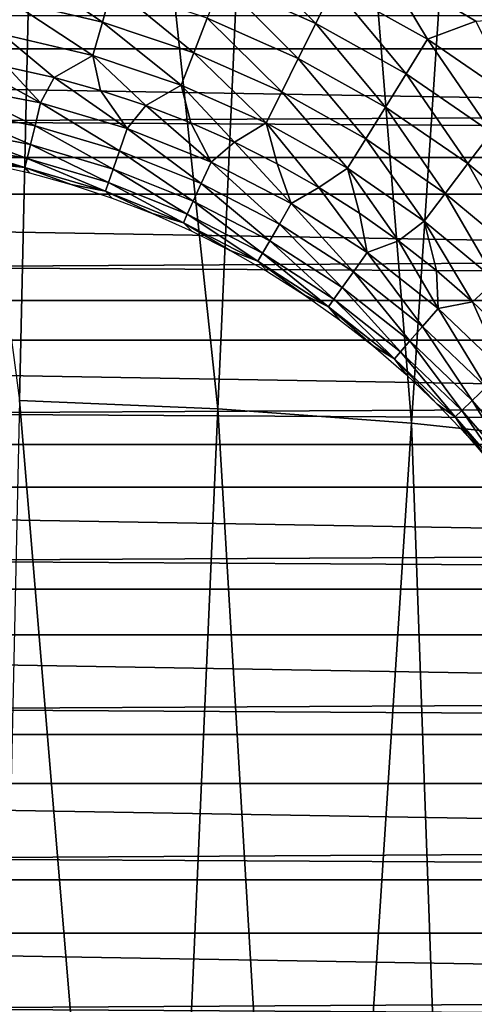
# Model space of a CAD drawing. Header units: millimetres. Extents: x -300 to 300, y -500 to 500.
# Tile 508 of 656: x 2.52 to 8.15, y 110.26 to 122.45. Entities that reach past the tile are written whole.
import ezdxf

# ---------------------------------------------------------------- set-up
doc = ezdxf.new("R2010")
doc.units = ezdxf.units.MM
doc.header["$LTSCALE"] = 81.481481
for name, color, linetype in [('19', 7, 'CONTINUOUS'), ('34', 7, 'CONTINUOUS'), ('5', 7, 'CONTINUOUS'), ('59', 7, 'CONTINUOUS'), ('6', 7, 'CONTINUOUS'), ('60', 7, 'CONTINUOUS'), ('63', 7, 'CONTINUOUS')]:
    doc.layers.add(name, color=color, linetype=linetype)

msp = doc.modelspace()

# ---------------------------------------------------------------- linework, layer by layer
at = {"layer": '19', "color": 7, "linetype": 'CONTINUOUS'}
for points in [[(2.946, 136.745, 77.231), (0, 136.785, 77.232), (2.519, 117.735, 77.228), (2.946, 136.745, 77.231)], [(4.978, 117.63, 77.225), (2.946, 136.745, 77.231), (2.519, 117.735, 77.228), (4.978, 117.63, 77.225)], [(5.821, 136.623, 77.227), (2.946, 136.745, 77.231), (4.978, 117.63, 77.225), (5.821, 136.623, 77.227)], [(7.376, 117.454, 77.22), (5.821, 136.623, 77.227), (4.978, 117.63, 77.225), (7.376, 117.454, 77.22)], [(8.626, 136.419, 77.221), (5.821, 136.623, 77.227), (7.376, 117.454, 77.22), (8.626, 136.419, 77.221)], [(9.714, 117.206, 77.214), (8.626, 136.419, 77.221), (7.376, 117.454, 77.22), (9.714, 117.206, 77.214)], [(4.135, 98.393, 77.197), (2.519, 117.735, 77.228), (2.093, 98.481, 77.199), (4.135, 98.393, 77.197)], [(4.978, 117.63, 77.225), (2.519, 117.735, 77.228), (4.135, 98.393, 77.197), (4.978, 117.63, 77.225)], [(6.127, 98.245, 77.193), (4.978, 117.63, 77.225), (4.135, 98.393, 77.197), (6.127, 98.245, 77.193)], [(7.376, 117.454, 77.22), (4.978, 117.63, 77.225), (6.127, 98.245, 77.193), (7.376, 117.454, 77.22)], [(8.069, 98.037, 77.189), (7.376, 117.454, 77.22), (6.127, 98.245, 77.193), (8.069, 98.037, 77.189)], [(9.714, 117.206, 77.214), (7.376, 117.454, 77.22), (8.069, 98.037, 77.189), (9.714, 117.206, 77.214)], [(9.962, 97.769, 77.183), (9.714, 117.206, 77.214), (8.069, 98.037, 77.189), (9.962, 97.769, 77.183)]]:
    msp.add_3dface(points, dxfattribs=at)
at = {"layer": '34', "color": 7, "linetype": 'CONTINUOUS'}
for points in [[(-51.504, 122.502, 501.493), (51.9, 120.743, 501.493), (-51.9, 120.743, 501.493), (-51.504, 122.502, 501.493)], [(51.504, 122.502, 501.493), (51.9, 120.743, 501.493), (-51.504, 122.502, 501.493), (51.504, 122.502, 501.493)], [(-51.9, 120.743, 501.493), (52.235, 118.972, 501.493), (-52.235, 118.972, 501.493), (-51.9, 120.743, 501.493)], [(51.9, 120.743, 501.493), (52.235, 118.972, 501.493), (-51.9, 120.743, 501.493), (51.9, 120.743, 501.493)], [(-52.235, 118.972, 501.493), (52.51, 117.19, 501.493), (-52.51, 117.19, 501.493), (-52.235, 118.972, 501.493)], [(52.235, 118.972, 501.493), (52.51, 117.19, 501.493), (-52.235, 118.972, 501.493), (52.235, 118.972, 501.493)], [(-52.51, 117.19, 501.493), (52.724, 115.4, 501.493), (-52.724, 115.4, 501.493), (-52.51, 117.19, 501.493)], [(52.51, 117.19, 501.493), (52.724, 115.4, 501.493), (-52.51, 117.19, 501.493), (52.51, 117.19, 501.493)], [(-52.724, 115.4, 501.493), (52.877, 113.603, 501.493), (-52.877, 113.603, 501.493), (-52.724, 115.4, 501.493)], [(52.724, 115.4, 501.493), (52.877, 113.603, 501.493), (-52.724, 115.4, 501.493), (52.724, 115.4, 501.493)], [(-52.877, 113.603, 501.493), (52.969, 111.803, 501.493), (-52.969, 111.803, 501.493), (-52.877, 113.603, 501.493)], [(52.877, 113.603, 501.493), (52.969, 111.803, 501.493), (-52.877, 113.603, 501.493), (52.877, 113.603, 501.493)], [(-52.969, 111.803, 501.493), (53, 110, 501.493), (-53, 110, 501.493), (-52.969, 111.803, 501.493)], [(52.969, 111.803, 501.493), (53, 110, 501.493), (-52.969, 111.803, 501.493), (52.969, 111.803, 501.493)]]:
    msp.add_3dface(points, dxfattribs=at)
at = {"layer": '5', "color": 7, "linetype": 'CONTINUOUS'}
for points in [[(161.457, 122.086, 11), (-161.457, 122.085, 11), (-161.398, 123.871, 11), (161.457, 122.086, 11)], [(161.398, 123.872, 11), (161.457, 122.086, 11), (-161.398, 123.871, 11), (161.398, 123.872, 11)], [(161.514, 120.289, 11), (-161.514, 120.289, 11), (-161.457, 122.085, 11), (161.514, 120.289, 11)], [(161.457, 122.086, 11), (161.514, 120.289, 11), (-161.457, 122.085, 11), (161.457, 122.086, 11)], [(161.57, 118.482, 11), (-161.57, 118.481, 11), (-161.514, 120.289, 11), (161.57, 118.482, 11)], [(161.514, 120.289, 11), (161.57, 118.482, 11), (-161.514, 120.289, 11), (161.514, 120.289, 11)], [(161.625, 116.664, 11), (-161.625, 116.663, 11), (-161.57, 118.481, 11), (161.625, 116.664, 11)], [(161.57, 118.482, 11), (161.625, 116.664, 11), (-161.57, 118.481, 11), (161.57, 118.482, 11)], [(161.68, 114.835, 11), (-161.68, 114.834, 11), (-161.625, 116.663, 11), (161.68, 114.835, 11)], [(161.625, 116.664, 11), (161.68, 114.835, 11), (-161.625, 116.663, 11), (161.625, 116.664, 11)], [(161.733, 112.994, 11), (-161.733, 112.994, 11), (-161.68, 114.834, 11), (161.733, 112.994, 11)], [(161.68, 114.835, 11), (161.733, 112.994, 11), (-161.68, 114.834, 11), (161.68, 114.835, 11)], [(161.785, 111.142, 11), (-161.785, 111.142, 11), (-161.733, 112.994, 11), (161.785, 111.142, 11)], [(161.733, 112.994, 11), (161.785, 111.142, 11), (-161.733, 112.994, 11), (161.733, 112.994, 11)], [(161.835, 109.278, 11), (-161.835, 109.277, 11), (-161.785, 111.142, 11), (161.835, 109.278, 11)], [(161.785, 111.142, 11), (161.835, 109.278, 11), (-161.785, 111.142, 11), (161.785, 111.142, 11)]]:
    msp.add_3dface(points, dxfattribs=at)
at = {"layer": '59', "color": 7, "linetype": 'CONTINUOUS'}
for points in [[(6.19, 122.403, 545.862), (5.202, 123.39, 545.96), (5.02, 122.921, 545.862), (6.19, 122.403, 545.862)], [(6.415, 122.853, 545.96), (5.202, 123.39, 545.96), (6.19, 122.403, 545.862), (6.415, 122.853, 545.96)], [(3.546, 122.418, 545.479), (2.47, 123.146, 545.701), (2.385, 122.692, 545.479), (3.546, 122.418, 545.479)], [(3.673, 122.862, 545.701), (2.47, 123.146, 545.701), (3.546, 122.418, 545.479), (3.673, 122.862, 545.701)], [(7.574, 122.206, 545.96), (7.034, 123.107, 545.993), (6.415, 122.853, 545.96), (7.574, 122.206, 545.96)], [(8.174, 122.428, 545.993), (7.034, 123.107, 545.993), (7.574, 122.206, 545.96), (8.174, 122.428, 545.993)], [(4.677, 122.038, 545.479), (3.673, 122.862, 545.701), (3.546, 122.418, 545.479), (4.677, 122.038, 545.479)], [(4.844, 122.468, 545.701), (3.673, 122.862, 545.701), (4.677, 122.038, 545.479), (4.844, 122.468, 545.701)], [(5.973, 121.968, 545.701), (5.02, 122.921, 545.862), (4.844, 122.468, 545.701), (5.973, 121.968, 545.701)], [(6.19, 122.403, 545.862), (5.02, 122.921, 545.862), (5.973, 121.968, 545.701), (6.19, 122.403, 545.862)], [(7.308, 121.779, 545.862), (6.415, 122.853, 545.96), (6.19, 122.403, 545.862), (7.308, 121.779, 545.862)], [(7.574, 122.206, 545.96), (6.415, 122.853, 545.96), (7.308, 121.779, 545.862), (7.574, 122.206, 545.96)], [(3.428, 122.005, 545.2), (2.385, 122.692, 545.479), (2.306, 122.27, 545.2), (3.428, 122.005, 545.2)], [(3.546, 122.418, 545.479), (2.385, 122.692, 545.479), (3.428, 122.005, 545.2), (3.546, 122.418, 545.479)], [(4.521, 121.638, 545.2), (3.546, 122.418, 545.479), (3.428, 122.005, 545.2), (4.521, 121.638, 545.2)], [(4.677, 122.038, 545.479), (3.546, 122.418, 545.479), (4.521, 121.638, 545.2), (4.677, 122.038, 545.479)], [(5.767, 121.555, 545.479), (4.844, 122.468, 545.701), (4.677, 122.038, 545.479), (5.767, 121.555, 545.479)], [(5.973, 121.968, 545.701), (4.844, 122.468, 545.701), (5.767, 121.555, 545.479), (5.973, 121.968, 545.701)], [(7.052, 121.366, 545.701), (6.19, 122.403, 545.862), (5.973, 121.968, 545.701), (7.052, 121.366, 545.701)], [(7.308, 121.779, 545.862), (6.19, 122.403, 545.862), (7.052, 121.366, 545.701), (7.308, 121.779, 545.862)], [(8.667, 121.455, 545.96), (8.174, 122.428, 545.993), (7.574, 122.206, 545.96), (8.667, 121.455, 545.96)], [(3.428, 122.005, 545.2), (2.306, 122.27, 545.2), (2.95, 121.732, 544.87), (3.428, 122.005, 545.2)], [(2.95, 121.732, 544.87), (2.306, 122.27, 545.2), (2.371, 121.862, 544.87), (2.95, 121.732, 544.87)], [(8.364, 121.054, 545.862), (7.574, 122.206, 545.96), (7.308, 121.779, 545.862), (8.364, 121.054, 545.862)], [(8.667, 121.455, 545.96), (7.574, 122.206, 545.96), (8.364, 121.054, 545.862), (8.667, 121.455, 545.96)], [(3.522, 121.573, 544.87), (3.428, 122.005, 545.2), (2.95, 121.732, 544.87), (3.522, 121.573, 544.87)], [(4.521, 121.638, 545.2), (3.428, 122.005, 545.2), (4.086, 121.386, 544.87), (4.521, 121.638, 545.2)], [(4.086, 121.386, 544.87), (3.428, 122.005, 545.2), (3.522, 121.573, 544.87), (4.086, 121.386, 544.87)], [(5.576, 121.171, 545.2), (4.677, 122.038, 545.479), (4.521, 121.638, 545.2), (5.576, 121.171, 545.2)], [(5.767, 121.555, 545.479), (4.677, 122.038, 545.479), (5.576, 121.171, 545.2), (5.767, 121.555, 545.479)], [(6.809, 120.974, 545.479), (5.973, 121.968, 545.701), (5.767, 121.555, 545.479), (6.809, 120.974, 545.479)], [(7.052, 121.366, 545.701), (5.973, 121.968, 545.701), (6.809, 120.974, 545.479), (7.052, 121.366, 545.701)], [(8.071, 120.667, 545.701), (7.308, 121.779, 545.862), (7.052, 121.366, 545.701), (8.071, 120.667, 545.701)], [(8.364, 121.054, 545.862), (7.308, 121.779, 545.862), (8.071, 120.667, 545.701), (8.364, 121.054, 545.862)], [(4.64, 121.172, 544.87), (4.521, 121.638, 545.2), (4.086, 121.386, 544.87), (4.64, 121.172, 544.87)], [(5.576, 121.171, 545.2), (4.521, 121.638, 545.2), (5.182, 120.931, 544.87), (5.576, 121.171, 545.2)], [(5.182, 120.931, 544.87), (4.521, 121.638, 545.2), (4.64, 121.172, 544.87), (5.182, 120.931, 544.87)], [(6.583, 120.609, 545.2), (5.767, 121.555, 545.479), (5.576, 121.171, 545.2), (6.583, 120.609, 545.2)], [(6.809, 120.974, 545.479), (5.767, 121.555, 545.479), (6.583, 120.609, 545.2), (6.809, 120.974, 545.479)], [(7.792, 120.299, 545.479), (7.052, 121.366, 545.701), (6.809, 120.974, 545.479), (7.792, 120.299, 545.479)], [(8.071, 120.667, 545.701), (7.052, 121.366, 545.701), (7.792, 120.299, 545.479), (8.071, 120.667, 545.701)], [(5.712, 120.663, 544.87), (5.576, 121.171, 545.2), (5.182, 120.931, 544.87), (5.712, 120.663, 544.87)], [(6.583, 120.609, 545.2), (5.576, 121.171, 545.2), (6.229, 120.37, 544.87), (6.583, 120.609, 545.2)], [(6.229, 120.37, 544.87), (5.576, 121.171, 545.2), (5.712, 120.663, 544.87), (6.229, 120.37, 544.87)], [(9.021, 119.877, 545.701), (8.364, 121.054, 545.862), (8.071, 120.667, 545.701), (9.021, 119.877, 545.701)], [(7.533, 119.956, 545.2), (6.809, 120.974, 545.479), (6.583, 120.609, 545.2), (7.533, 119.956, 545.2)], [(7.792, 120.299, 545.479), (6.809, 120.974, 545.479), (7.533, 119.956, 545.2), (7.792, 120.299, 545.479)], [(8.709, 119.536, 545.479), (8.071, 120.667, 545.701), (7.792, 120.299, 545.479), (8.709, 119.536, 545.479)], [(9.021, 119.877, 545.701), (8.071, 120.667, 545.701), (8.709, 119.536, 545.479), (9.021, 119.877, 545.701)], [(6.73, 120.052, 544.87), (6.583, 120.609, 545.2), (6.229, 120.37, 544.87), (6.73, 120.052, 544.87)], [(7.533, 119.956, 545.2), (6.583, 120.609, 545.2), (7.215, 119.71, 544.87), (7.533, 119.956, 545.2)], [(7.215, 119.71, 544.87), (6.583, 120.609, 545.2), (6.73, 120.052, 544.87), (7.215, 119.71, 544.87)], [(8.42, 119.219, 545.2), (7.792, 120.299, 545.479), (7.533, 119.956, 545.2), (8.42, 119.219, 545.2)], [(8.709, 119.536, 545.479), (7.792, 120.299, 545.479), (8.42, 119.219, 545.2), (8.709, 119.536, 545.479)], [(7.683, 119.344, 544.87), (7.533, 119.956, 545.2), (7.215, 119.71, 544.87), (7.683, 119.344, 544.87)], [(8.42, 119.219, 545.2), (7.533, 119.956, 545.2), (8.132, 118.956, 544.87), (8.42, 119.219, 545.2)], [(8.132, 118.956, 544.87), (7.533, 119.956, 545.2), (7.683, 119.344, 544.87), (8.132, 118.956, 544.87)], [(8.562, 118.546, 544.87), (8.42, 119.219, 545.2), (8.132, 118.956, 544.87), (8.562, 118.546, 544.87)]]:
    msp.add_3dface(points, dxfattribs=at)
at = {"layer": '6', "color": 7, "linetype": 'CONTINUOUS'}
for points in [[(161.398, 123.871, 16), (-161.398, 123.872, 16), (-161.457, 122.086, 16), (161.398, 123.871, 16)], [(161.457, 122.085, 16), (161.398, 123.871, 16), (-161.457, 122.086, 16), (161.457, 122.085, 16)], [(161.457, 122.085, 16), (-161.457, 122.086, 16), (-161.514, 120.289, 16), (161.457, 122.085, 16)], [(161.514, 120.289, 16), (161.457, 122.085, 16), (-161.514, 120.289, 16), (161.514, 120.289, 16)], [(161.57, 118.481, 16), (161.514, 120.289, 16), (-161.57, 118.482, 16), (161.57, 118.481, 16)], [(161.514, 120.289, 16), (-161.514, 120.289, 16), (-161.57, 118.482, 16), (161.514, 120.289, 16)], [(161.57, 118.481, 16), (-161.57, 118.482, 16), (-161.625, 116.664, 16), (161.57, 118.481, 16)], [(161.625, 116.663, 16), (161.57, 118.481, 16), (-161.625, 116.664, 16), (161.625, 116.663, 16)], [(161.625, 116.663, 16), (-161.625, 116.664, 16), (-161.68, 114.835, 16), (161.625, 116.663, 16)], [(161.68, 114.834, 16), (161.625, 116.663, 16), (-161.68, 114.835, 16), (161.68, 114.834, 16)], [(161.68, 114.834, 16), (-161.68, 114.835, 16), (-161.733, 112.994, 16), (161.68, 114.834, 16)], [(161.733, 112.994, 16), (161.68, 114.834, 16), (-161.733, 112.994, 16), (161.733, 112.994, 16)], [(161.785, 111.142, 16), (161.733, 112.994, 16), (-161.785, 111.142, 16), (161.785, 111.142, 16)], [(161.733, 112.994, 16), (-161.733, 112.994, 16), (-161.785, 111.142, 16), (161.733, 112.994, 16)], [(161.835, 109.277, 16), (161.785, 111.142, 16), (-161.835, 109.278, 16), (161.835, 109.277, 16)], [(161.785, 111.142, 16), (-161.785, 111.142, 16), (-161.835, 109.278, 16), (161.785, 111.142, 16)]]:
    msp.add_3dface(points, dxfattribs=at)
at = {"layer": '60', "color": 7, "linetype": 'CONTINUOUS'}
for points in [[(2.781, 121.418, 544.492), (1.786, 121.964, 544.87), (1.683, 121.631, 544.492), (2.781, 121.418, 544.492)], [(2.371, 121.862, 544.87), (1.786, 121.964, 544.87), (2.781, 121.418, 544.492), (2.371, 121.862, 544.87)], [(2.95, 121.732, 544.87), (2.371, 121.862, 544.87), (2.781, 121.418, 544.492), (2.95, 121.732, 544.87)], [(2.712, 121.133, 544.072), (1.683, 121.631, 544.492), (1.641, 121.34, 544.072), (2.712, 121.133, 544.072)], [(2.781, 121.418, 544.492), (1.683, 121.631, 544.492), (2.712, 121.133, 544.072), (2.781, 121.418, 544.492)], [(3.854, 121.102, 544.492), (2.95, 121.732, 544.87), (2.781, 121.418, 544.492), (3.854, 121.102, 544.492)], [(3.522, 121.573, 544.87), (2.95, 121.732, 544.87), (3.854, 121.102, 544.492), (3.522, 121.573, 544.87)], [(4.086, 121.386, 544.87), (3.522, 121.573, 544.87), (3.854, 121.102, 544.492), (4.086, 121.386, 544.87)], [(3.758, 120.825, 544.072), (2.781, 121.418, 544.492), (2.712, 121.133, 544.072), (3.758, 120.825, 544.072)], [(3.854, 121.102, 544.492), (2.781, 121.418, 544.492), (3.758, 120.825, 544.072), (3.854, 121.102, 544.492)], [(4.892, 120.686, 544.492), (4.086, 121.386, 544.87), (3.854, 121.102, 544.492), (4.892, 120.686, 544.492)], [(4.64, 121.172, 544.87), (4.086, 121.386, 544.87), (4.892, 120.686, 544.492), (4.64, 121.172, 544.87)], [(2.656, 120.902, 543.619), (1.641, 121.34, 544.072), (1.607, 121.105, 543.619), (2.656, 120.902, 543.619)], [(2.712, 121.133, 544.072), (1.641, 121.34, 544.072), (2.656, 120.902, 543.619), (2.712, 121.133, 544.072)], [(3.68, 120.6, 543.619), (2.712, 121.133, 544.072), (2.656, 120.902, 543.619), (3.68, 120.6, 543.619)], [(3.758, 120.825, 544.072), (2.712, 121.133, 544.072), (3.68, 120.6, 543.619), (3.758, 120.825, 544.072)], [(5.182, 120.931, 544.87), (4.64, 121.172, 544.87), (4.892, 120.686, 544.492), (5.182, 120.931, 544.87)], [(2.614, 120.729, 543.139), (1.607, 121.105, 543.619), (1.582, 120.929, 543.139), (2.614, 120.729, 543.139)], [(2.656, 120.902, 543.619), (1.607, 121.105, 543.619), (2.614, 120.729, 543.139), (2.656, 120.902, 543.619)], [(4.77, 120.419, 544.072), (3.854, 121.102, 544.492), (3.758, 120.825, 544.072), (4.77, 120.419, 544.072)], [(4.892, 120.686, 544.492), (3.854, 121.102, 544.492), (4.77, 120.419, 544.072), (4.892, 120.686, 544.492)], [(1.565, 120.815, 542.64), (2.586, 120.618, 542.64), (1.582, 120.929, 543.139), (1.565, 120.815, 542.64)], [(2.586, 120.618, 542.64), (2.614, 120.729, 543.139), (1.582, 120.929, 543.139), (2.586, 120.618, 542.64)], [(3.622, 120.432, 543.139), (2.656, 120.902, 543.619), (2.614, 120.729, 543.139), (3.622, 120.432, 543.139)], [(3.68, 120.6, 543.619), (2.656, 120.902, 543.619), (3.622, 120.432, 543.139), (3.68, 120.6, 543.619)], [(5.886, 120.172, 544.492), (5.182, 120.931, 544.87), (4.892, 120.686, 544.492), (5.886, 120.172, 544.492)], [(5.712, 120.663, 544.87), (5.182, 120.931, 544.87), (5.886, 120.172, 544.492), (5.712, 120.663, 544.87)], [(2.586, 120.618, 542.64), (1.565, 120.815, 542.64), (2.123, 120.669, 542.132), (2.586, 120.618, 542.64)], [(4.671, 120.202, 543.619), (3.758, 120.825, 544.072), (3.68, 120.6, 543.619), (4.671, 120.202, 543.619)], [(4.77, 120.419, 544.072), (3.758, 120.825, 544.072), (4.671, 120.202, 543.619), (4.77, 120.419, 544.072)], [(2.645, 120.552, 542.132), (2.586, 120.618, 542.64), (2.123, 120.669, 542.132), (2.645, 120.552, 542.132)], [(2.586, 120.618, 542.64), (3.584, 120.324, 542.64), (2.614, 120.729, 543.139), (2.586, 120.618, 542.64)], [(3.584, 120.324, 542.64), (3.622, 120.432, 543.139), (2.614, 120.729, 543.139), (3.584, 120.324, 542.64)], [(5.739, 119.918, 544.072), (4.892, 120.686, 544.492), (4.77, 120.419, 544.072), (5.739, 119.918, 544.072)], [(5.886, 120.172, 544.492), (4.892, 120.686, 544.492), (5.739, 119.918, 544.072), (5.886, 120.172, 544.492)], [(6.229, 120.37, 544.87), (5.712, 120.663, 544.87), (5.886, 120.172, 544.492), (6.229, 120.37, 544.87)], [(3.584, 120.324, 542.64), (2.586, 120.618, 542.64), (3.16, 120.409, 542.132), (3.584, 120.324, 542.64)], [(3.16, 120.409, 542.132), (2.586, 120.618, 542.64), (2.645, 120.552, 542.132), (3.16, 120.409, 542.132)], [(4.597, 120.041, 543.139), (3.68, 120.6, 543.619), (3.622, 120.432, 543.139), (4.597, 120.041, 543.139)], [(4.671, 120.202, 543.619), (3.68, 120.6, 543.619), (4.597, 120.041, 543.139), (4.671, 120.202, 543.619)], [(3.667, 120.241, 542.132), (3.584, 120.324, 542.64), (3.16, 120.409, 542.132), (3.667, 120.241, 542.132)], [(3.584, 120.324, 542.64), (4.549, 119.936, 542.64), (3.622, 120.432, 543.139), (3.584, 120.324, 542.64)], [(4.549, 119.936, 542.64), (4.597, 120.041, 543.139), (3.622, 120.432, 543.139), (4.549, 119.936, 542.64)], [(5.619, 119.712, 543.619), (4.77, 120.419, 544.072), (4.671, 120.202, 543.619), (5.619, 119.712, 543.619)], [(5.739, 119.918, 544.072), (4.77, 120.419, 544.072), (5.619, 119.712, 543.619), (5.739, 119.918, 544.072)], [(4.549, 119.936, 542.64), (3.584, 120.324, 542.64), (4.165, 120.049, 542.132), (4.549, 119.936, 542.64)], [(4.165, 120.049, 542.132), (3.584, 120.324, 542.64), (3.667, 120.241, 542.132), (4.165, 120.049, 542.132)], [(6.826, 119.567, 544.492), (6.229, 120.37, 544.87), (5.886, 120.172, 544.492), (6.826, 119.567, 544.492)], [(6.73, 120.052, 544.87), (6.229, 120.37, 544.87), (6.826, 119.567, 544.492), (6.73, 120.052, 544.87)], [(5.53, 119.558, 543.139), (4.671, 120.202, 543.619), (4.597, 120.041, 543.139), (5.53, 119.558, 543.139)], [(5.619, 119.712, 543.619), (4.671, 120.202, 543.619), (5.53, 119.558, 543.139), (5.619, 119.712, 543.619)], [(6.655, 119.328, 544.072), (5.886, 120.172, 544.492), (5.739, 119.918, 544.072), (6.655, 119.328, 544.072)], [(6.826, 119.567, 544.492), (5.886, 120.172, 544.492), (6.655, 119.328, 544.072), (6.826, 119.567, 544.492)], [(4.653, 119.832, 542.132), (4.549, 119.936, 542.64), (4.165, 120.049, 542.132), (4.653, 119.832, 542.132)], [(4.549, 119.936, 542.64), (5.473, 119.459, 542.64), (4.597, 120.041, 543.139), (4.549, 119.936, 542.64)], [(5.473, 119.459, 542.64), (5.53, 119.558, 543.139), (4.597, 120.041, 543.139), (5.473, 119.459, 542.64)], [(7.215, 119.71, 544.87), (6.73, 120.052, 544.87), (6.826, 119.567, 544.492), (7.215, 119.71, 544.87)], [(5.473, 119.459, 542.64), (4.549, 119.936, 542.64), (5.131, 119.592, 542.132), (5.473, 119.459, 542.64)], [(5.131, 119.592, 542.132), (4.549, 119.936, 542.64), (4.653, 119.832, 542.132), (5.131, 119.592, 542.132)], [(6.517, 119.134, 543.619), (5.739, 119.918, 544.072), (5.619, 119.712, 543.619), (6.517, 119.134, 543.619)], [(6.655, 119.328, 544.072), (5.739, 119.918, 544.072), (6.517, 119.134, 543.619), (6.655, 119.328, 544.072)], [(6.414, 118.989, 543.139), (5.619, 119.712, 543.619), (5.53, 119.558, 543.139), (6.414, 118.989, 543.139)], [(6.517, 119.134, 543.619), (5.619, 119.712, 543.619), (6.414, 118.989, 543.139), (6.517, 119.134, 543.619)], [(7.704, 118.875, 544.492), (7.215, 119.71, 544.87), (6.826, 119.567, 544.492), (7.704, 118.875, 544.492)], [(7.683, 119.344, 544.87), (7.215, 119.71, 544.87), (7.704, 118.875, 544.492), (7.683, 119.344, 544.87)], [(5.595, 119.328, 542.132), (5.473, 119.459, 542.64), (5.131, 119.592, 542.132), (5.595, 119.328, 542.132)], [(5.473, 119.459, 542.64), (6.347, 118.896, 542.64), (5.53, 119.558, 543.139), (5.473, 119.459, 542.64)], [(6.347, 118.896, 542.64), (6.414, 118.989, 543.139), (5.53, 119.558, 543.139), (6.347, 118.896, 542.64)], [(7.512, 118.653, 544.072), (6.826, 119.567, 544.492), (6.655, 119.328, 544.072), (7.512, 118.653, 544.072)], [(7.704, 118.875, 544.492), (6.826, 119.567, 544.492), (7.512, 118.653, 544.072), (7.704, 118.875, 544.492)], [(6.347, 118.896, 542.64), (5.473, 119.459, 542.64), (6.047, 119.043, 542.132), (6.347, 118.896, 542.64)], [(6.047, 119.043, 542.132), (5.473, 119.459, 542.64), (5.595, 119.328, 542.132), (6.047, 119.043, 542.132)], [(7.356, 118.473, 543.619), (6.655, 119.328, 544.072), (6.517, 119.134, 543.619), (7.356, 118.473, 543.619)], [(7.512, 118.653, 544.072), (6.655, 119.328, 544.072), (7.356, 118.473, 543.619), (7.512, 118.653, 544.072)], [(8.132, 118.956, 544.87), (7.683, 119.344, 544.87), (7.704, 118.875, 544.492), (8.132, 118.956, 544.87)], [(7.239, 118.339, 543.139), (6.517, 119.134, 543.619), (6.414, 118.989, 543.139), (7.239, 118.339, 543.139)], [(7.356, 118.473, 543.619), (6.517, 119.134, 543.619), (7.239, 118.339, 543.139), (7.356, 118.473, 543.619)], [(6.483, 118.735, 542.132), (6.347, 118.896, 542.64), (6.047, 119.043, 542.132), (6.483, 118.735, 542.132)], [(6.347, 118.896, 542.64), (7.164, 118.252, 542.64), (6.414, 118.989, 543.139), (6.347, 118.896, 542.64)], [(7.164, 118.252, 542.64), (7.239, 118.339, 543.139), (6.414, 118.989, 543.139), (7.164, 118.252, 542.64)], [(8.513, 118.102, 544.492), (8.132, 118.956, 544.87), (7.704, 118.875, 544.492), (8.513, 118.102, 544.492)], [(8.562, 118.546, 544.87), (8.132, 118.956, 544.87), (8.513, 118.102, 544.492), (8.562, 118.546, 544.87)], [(7.164, 118.252, 542.64), (6.347, 118.896, 542.64), (6.904, 118.406, 542.132), (7.164, 118.252, 542.64)], [(6.904, 118.406, 542.132), (6.347, 118.896, 542.64), (6.483, 118.735, 542.132), (6.904, 118.406, 542.132)], [(8.3, 117.9, 544.072), (7.704, 118.875, 544.492), (7.512, 118.653, 544.072), (8.3, 117.9, 544.072)], [(8.513, 118.102, 544.492), (7.704, 118.875, 544.492), (8.3, 117.9, 544.072), (8.513, 118.102, 544.492)], [(8.128, 117.736, 543.619), (7.512, 118.653, 544.072), (7.356, 118.473, 543.619), (8.128, 117.736, 543.619)], [(8.3, 117.9, 544.072), (7.512, 118.653, 544.072), (8.128, 117.736, 543.619), (8.3, 117.9, 544.072)], [(7.999, 117.613, 543.139), (7.356, 118.473, 543.619), (7.239, 118.339, 543.139), (7.999, 117.613, 543.139)], [(8.128, 117.736, 543.619), (7.356, 118.473, 543.619), (7.999, 117.613, 543.139), (8.128, 117.736, 543.619)], [(7.309, 118.057, 542.132), (7.164, 118.252, 542.64), (6.904, 118.406, 542.132), (7.309, 118.057, 542.132)], [(7.164, 118.252, 542.64), (7.916, 117.534, 542.64), (7.239, 118.339, 543.139), (7.164, 118.252, 542.64)], [(7.916, 117.534, 542.64), (7.999, 117.613, 543.139), (7.239, 118.339, 543.139), (7.916, 117.534, 542.64)], [(7.916, 117.534, 542.64), (7.164, 118.252, 542.64), (7.695, 117.688, 542.132), (7.916, 117.534, 542.64)], [(7.695, 117.688, 542.132), (7.164, 118.252, 542.64), (7.309, 118.057, 542.132), (7.695, 117.688, 542.132)], [(8.827, 116.928, 543.619), (8.3, 117.9, 544.072), (8.128, 117.736, 543.619), (8.827, 116.928, 543.619)], [(8.687, 116.818, 543.139), (8.128, 117.736, 543.619), (7.999, 117.613, 543.139), (8.687, 116.818, 543.139)], [(8.827, 116.928, 543.619), (8.128, 117.736, 543.619), (8.687, 116.818, 543.139), (8.827, 116.928, 543.619)], [(8.064, 117.301, 542.132), (7.916, 117.534, 542.64), (7.695, 117.688, 542.132), (8.064, 117.301, 542.132)], [(7.916, 117.534, 542.64), (8.596, 116.747, 542.64), (7.999, 117.613, 543.139), (7.916, 117.534, 542.64)], [(8.596, 116.747, 542.64), (8.687, 116.818, 543.139), (7.999, 117.613, 543.139), (8.596, 116.747, 542.64)], [(8.596, 116.747, 542.64), (7.916, 117.534, 542.64), (8.412, 116.896, 542.132), (8.596, 116.747, 542.64)], [(8.412, 116.896, 542.132), (7.916, 117.534, 542.64), (8.064, 117.301, 542.132), (8.412, 116.896, 542.132)]]:
    msp.add_3dface(points, dxfattribs=at)
at = {"layer": '63', "color": 7, "linetype": 'CONTINUOUS'}
msp.add_3dface([(26.182, 123.697, 545.993), (7.034, 123.107, 545.993), (8.174, 122.428, 545.993), (26.182, 123.697, 545.993)], dxfattribs=at)

doc.saveas('drawing.dxf')
